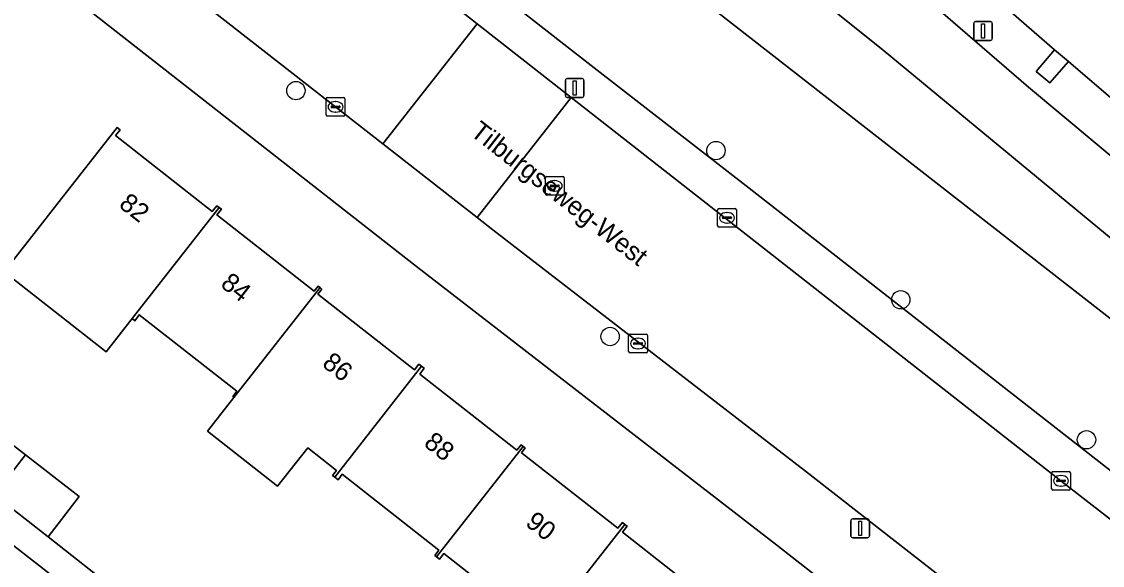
# Model space of a CAD drawing. Extents: x 157445 to 158888, y 383061 to 384688.
# Drawn here: x 158686.5 to 158744.1, y 383880.6 to 383909.5 of the extents above; entities that cross this region are included whole.
import ezdxf

# ---------------------------------------------------------------- set-up
doc = ezdxf.new("R2010")
doc.units = 0
for name, color, linetype in [('IMGEO_Berm_groen', 7, 'Continuous'), ('IMGEO_Boom', 7, 'Continuous'), ('IMGEO_Erf', 7, 'Continuous'), ('IMGEO_Groenvoorziening', 7, 'Continuous'), ('IMGEO_Kolk', 7, 'Continuous'), ('IMGEO_Lichtmast', 7, 'Continuous'), ('IMGEO_Openbare_ruimte_label', 7, 'Continuous'), ('IMGEO_Pand', 7, 'Continuous'), ('IMGEO_Pand_nummerreeks', 7, 'Continuous'), ('IMGEO_Rijbaan_lokaal_open', 7, 'Continuous'), ('IMGEO_Rijbaan_regionaal_gesloten', 7, 'Continuous'), ('IMGEO_Rioolput', 7, 'Continuous'), ('IMGEO_Voetpad_open', 7, 'Continuous')]:
    doc.layers.add(name, color=color, linetype=linetype)

msp = doc.modelspace()

# ---------------------------------------------------------------- linework, layer by layer
at = {"layer": 'IMGEO_Berm_groen'}
for points in [[(158592.611, 384040.389), (158603.062, 384030.855), (158618.866, 384015.449), (158635.636, 383999.852), (158649.831, 383987.309), (158652.615, 383984.75), (158679.212, 383960.296), (158710.199, 383932.348), (158724.684, 383919.418), (158740.159, 383906.053), (158760.166, 383889.359), (158776.714, 383875.229), (158792.553, 383860.857), (158793.682, 383859.501), (158794.295, 383859.532), (158795.175, 383859.576), (158795.559, 383859.595), (158796.643, 383859.65)], [(158694.724, 383924.511), (158678.1, 383937.509), (158654.191, 383956.204), (158635.376, 383970.915), (158616.579, 383985.612), (158606.237, 383993.699), (158595.875, 384001.543), (158589.846, 384006.513), (158585.348, 384010.678), (158564.348, 384032.052), (158562.78, 384030.872), (158563.329, 384030.29), (158566.886, 384026.615), (158583.921, 384009.276), (158588.574, 384004.97), (158594.603, 384000), (158605.005, 383992.123), (158636.085, 383967.822), (158710.762, 383909.432), (158715.776, 383905.511), (158738.521, 383887.727), (158741.882, 383885.094), (158754.965, 383874.95), (158755.145, 383874.821)], [(158756.775, 383894.999), (158742.282, 383907.417), (158741.295, 383906.287), (158740.568, 383906.899), (158741.538, 383908.049), (158727.135, 383920.572), (158726.151, 383919.436), (158725.436, 383920.062), (158726.427, 383921.194), (158712.054, 383933.814), (158711.045, 383932.684), (158710.342, 383933.323), (158711.354, 383934.436), (158697.114, 383947.172), (158696.113, 383946.053), (158695.409, 383946.691), (158696.419, 383947.805), (158690.562, 383953.097), (158682.256, 383960.602)], [(158756.19, 383876.531), (158725.26, 383900.681), (158717.008, 383907.087), (158711.994, 383911.008), (158694.724, 383924.511)]]:
    msp.add_lwpolyline(points, dxfattribs=at)
at = {"layer": 'IMGEO_Boom'}
for centre in [(158701.101, 383905.871), (158723.49, 383902.68), (158733.344, 383894.734), (158717.852, 383892.78), (158743.243, 383887.279)]:
    msp.add_circle(centre, 0.489, dxfattribs=at)
at = {"layer": 'IMGEO_Erf'}
for points in [[(158736.794, 383873.802), (158726.736, 383881.663), (158707.538, 383896.51), (158644.552, 383945.748)], [(158688.492, 383899.968), (158691.576, 383903.903), (158691.729, 383903.783), (158691.491, 383903.479), (158696.648, 383899.436), (158696.89, 383899.744), (158697.01, 383899.65), (158697.129, 383899.557), (158696.892, 383899.256), (158702.071, 383895.197), (158702.284, 383895.469), (158702.387, 383895.389), (158702.49, 383895.308), (158702.274, 383895.032), (158707.419, 383891), (158707.662, 383891.31), (158707.802, 383891.2), (158707.945, 383891.088), (158707.702, 383890.779), (158712.881, 383886.72), (158713.11, 383887.013), (158713.217, 383886.929), (158713.326, 383886.844), (158713.13, 383886.594), (158718.263, 383882.572), (158718.502, 383882.877), (158718.628, 383882.778), (158718.755, 383882.679), (158718.502, 383882.357), (158723.656, 383878.317)], [(158714.119, 383877.198), (158708.984, 383881.224), (158708.75, 383880.926), (158708.605, 383881.04), (158708.501, 383881.122), (158708.725, 383881.407), (158703.577, 383885.442), (158703.353, 383885.156), (158703.176, 383885.294), (158703.061, 383885.384), (158703.271, 383885.651), (158701.732, 383886.857), (158700.128, 383884.809), (158696.392, 383887.735), (158697.8, 383889.533), (158697.733, 383889.586), (158697.948, 383889.861), (158692.754, 383893.932), (158692.511, 383893.622), (158692.372, 383893.73), (158690.991, 383891.966), (158685.558, 383896.226), (158687.032, 383898.106), (158688.492, 383899.968)], [(158683.953, 383888.584), (158686.685, 383886.471), (158689.546, 383884.257), (158687.89, 383882.117), (158693.101, 383878.008)], [(158690.062, 383875.245), (158687.459, 383877.259), (158689.044, 383879.309), (158685.165, 383882.332)]]:
    msp.add_lwpolyline(points, dxfattribs=at)
at = {"layer": 'IMGEO_Groenvoorziening'}
for points in [[(158583.66, 384045.915), (158584.889, 384047.51), (158575.646, 384040.554), (158578.485, 384037.134), (158599.479, 384016.092), (158616.14, 384000.246), (158640.762, 383977.484), (158643.377, 383975.29), (158689.228, 383936.825), (158691.084, 383935.378), (158744, 383894.134), (158789.551, 383858.63), (158793.062, 383859.948), (158793.682, 383859.501), (158792.553, 383860.857), (158779.122, 383871.461), (158777.406, 383872.938), (158775.724, 383874.077)], [(158775.724, 383874.077), (158777.406, 383872.938), (158779.122, 383871.461), (158792.553, 383860.857), (158776.714, 383875.229), (158760.166, 383889.359), (158740.159, 383906.053), (158724.684, 383919.418), (158710.199, 383932.348), (158679.212, 383960.296), (158652.615, 383984.75), (158649.831, 383987.309), (158635.636, 383999.852), (158618.866, 384015.449)], [(158618.774, 384007.282), (158625.573, 384000), (158641.318, 383984.436), (158646.976, 383978.974), (158649.669, 383976.374), (158661.632, 383965.549), (158672.183, 383957.059), (158683.242, 383948.763), (158693.909, 383939.604), (158708.554, 383927.752), (158718.395, 383919.269), (158732.407, 383908.033), (158755.991, 383888.55), (158761.47, 383884.391)], [(158732.407, 383908.033), (158718.395, 383919.269), (158708.554, 383927.752), (158693.909, 383939.604), (158683.242, 383948.763), (158672.183, 383957.059), (158661.632, 383965.549), (158649.669, 383976.374), (158646.976, 383978.974), (158641.318, 383984.436), (158625.573, 384000), (158618.774, 384007.282)], [(158789.551, 383858.63), (158744, 383894.134), (158691.084, 383935.378), (158689.228, 383936.825), (158643.377, 383975.29), (158640.762, 383977.484), (158616.14, 384000.246)], [(158616.579, 383985.612), (158635.376, 383970.915), (158654.191, 383956.204), (158678.1, 383937.509), (158694.724, 383924.511), (158711.994, 383911.008), (158717.008, 383907.087), (158725.26, 383900.681), (158756.19, 383876.531)], [(158761.47, 383884.391), (158755.991, 383888.55), (158732.407, 383908.033)]]:
    msp.add_lwpolyline(points, dxfattribs=at)
at = {"layer": 'IMGEO_Kolk'}
for p, q in [((158702.717, 383904.581), (158702.717, 383905.433)), ((158702.792, 383905.507), (158703.644, 383905.507)), ((158703.205, 383905.287), (158703.23, 383905.287)), ((158703.718, 383905.433), (158703.718, 383904.581)), ((158703.644, 383904.507), (158702.792, 383904.507)), ((158702.976, 383905.001), (158702.976, 383905.013)), ((158703.414, 383904.964), (158703.016, 383904.964)), ((158703.019, 383905.05), (158703.417, 383905.05)), ((158703.228, 383904.727), (158703.203, 383904.727)), ((158703.46, 383905.013), (158703.46, 383905.001)), ((158723.581, 383898.676), (158723.581, 383899.528)), ((158723.656, 383899.602), (158724.508, 383899.602)), ((158724.069, 383899.382), (158724.094, 383899.382)), ((158724.582, 383899.528), (158724.582, 383898.676)), ((158723.84, 383899.096), (158723.84, 383899.108)), ((158724.278, 383899.059), (158723.88, 383899.059)), ((158723.883, 383899.145), (158724.281, 383899.145)), ((158724.092, 383898.822), (158724.067, 383898.822)), ((158724.324, 383899.108), (158724.324, 383899.096)), ((158724.508, 383898.602), (158723.656, 383898.602)), ((158718.838, 383891.982), (158718.838, 383892.834)), ((158718.913, 383892.908), (158719.765, 383892.908)), ((158719.097, 383892.402), (158719.097, 383892.414)), ((158719.14, 383892.451), (158719.538, 383892.451)), ((158719.326, 383892.688), (158719.351, 383892.688)), ((158719.581, 383892.414), (158719.581, 383892.402)), ((158719.839, 383892.834), (158719.839, 383891.982)), ((158719.765, 383891.908), (158718.913, 383891.908)), ((158719.535, 383892.365), (158719.137, 383892.365)), ((158719.349, 383892.128), (158719.324, 383892.128)), ((158741.382, 383884.668), (158741.382, 383885.52)), ((158741.457, 383885.594), (158742.309, 383885.594)), ((158742.383, 383885.52), (158742.383, 383884.668)), ((158741.641, 383885.088), (158741.641, 383885.1)), ((158742.079, 383885.051), (158741.681, 383885.051)), ((158741.684, 383885.137), (158742.082, 383885.137)), ((158741.87, 383885.374), (158741.895, 383885.374)), ((158742.125, 383885.1), (158742.125, 383885.088)), ((158742.309, 383884.594), (158741.457, 383884.594)), ((158741.893, 383884.814), (158741.868, 383884.814))]:
    msp.add_line(p, q, dxfattribs=at)
for points in [[(158702.717, 383904.581), (158702.717, 383905.433)], [(158702.792, 383905.507), (158703.644, 383905.507)], [(158703.718, 383905.433), (158703.718, 383904.581)], [(158703.644, 383904.507), (158702.792, 383904.507)], [(158723.581, 383898.676), (158723.581, 383899.528)], [(158723.656, 383899.602), (158724.508, 383899.602)], [(158724.582, 383899.528), (158724.582, 383898.676)], [(158724.508, 383898.602), (158723.656, 383898.602)], [(158718.838, 383891.982), (158718.838, 383892.834)], [(158718.913, 383892.908), (158719.765, 383892.908)], [(158719.839, 383892.834), (158719.839, 383891.982)], [(158719.765, 383891.908), (158718.913, 383891.908)], [(158741.382, 383884.668), (158741.382, 383885.52)], [(158741.457, 383885.594), (158742.309, 383885.594)], [(158742.383, 383885.52), (158742.383, 383884.668)], [(158742.309, 383884.594), (158741.457, 383884.594)]]:
    msp.add_lwpolyline(points, dxfattribs=at)
for centre, radius, start, end in [((158702.794, 383905.431), 0.0765, 91.55205, 178.44795), ((158702.794, 383905.431), 0.0765, 91.55205, 178.44795), ((158703.642, 383905.431), 0.0765, 1.55205, 88.44795), ((158703.642, 383905.431), 0.0765, 1.55205, 88.44795), ((158702.794, 383904.583), 0.0765, 181.55205, 268.44795), ((158702.794, 383904.583), 0.0765, 181.55205, 268.44795), ((158703.016, 383905.01), 0.0403, 85.87752, 175.75265), ((158703.013, 383905), 0.0366, 178.93798, 274.71019), ((158703.417, 383905.007), 0.043, 264.86636, 352.45326), ((158703.421, 383905.012), 0.0386, 1.73085, 96.63898), ((158703.642, 383904.583), 0.0765, 271.55205, 358.44795), ((158703.642, 383904.583), 0.0765, 271.55205, 358.44795), ((158723.658, 383899.526), 0.0765, 91.55205, 178.44795), ((158723.658, 383899.526), 0.0765, 91.55205, 178.44795), ((158724.506, 383899.526), 0.0765, 1.55205, 88.44795), ((158724.506, 383899.526), 0.0765, 1.55205, 88.44795), ((158723.88, 383899.105), 0.0403, 85.87752, 175.75265), ((158723.877, 383899.095), 0.0366, 178.93798, 274.71019), ((158724.281, 383899.102), 0.043, 264.86636, 352.45326), ((158724.285, 383899.107), 0.0386, 1.73085, 96.63898), ((158723.658, 383898.678), 0.0765, 181.55205, 268.44795), ((158723.658, 383898.678), 0.0765, 181.55205, 268.44795), ((158724.506, 383898.678), 0.0765, 271.55205, 358.44795), ((158724.506, 383898.678), 0.0765, 271.55205, 358.44795), ((158718.915, 383892.832), 0.0765, 91.55205, 178.44795), ((158718.915, 383892.832), 0.0765, 91.55205, 178.44795), ((158719.137, 383892.411), 0.0403, 85.87752, 175.75265), ((158719.134, 383892.401), 0.0366, 178.93798, 274.71019), ((158719.538, 383892.408), 0.043, 264.86636, 352.45326), ((158719.542, 383892.413), 0.0386, 1.73085, 96.63898), ((158719.763, 383892.832), 0.0765, 1.55205, 88.44795), ((158719.763, 383892.832), 0.0765, 1.55205, 88.44795), ((158718.915, 383891.984), 0.0765, 181.55205, 268.44795), ((158718.915, 383891.984), 0.0765, 181.55205, 268.44795), ((158719.763, 383891.984), 0.0765, 271.55205, 358.44795), ((158719.763, 383891.984), 0.0765, 271.55205, 358.44795), ((158741.459, 383885.518), 0.0765, 91.55205, 178.44795), ((158741.459, 383885.518), 0.0765, 91.55205, 178.44795), ((158742.307, 383885.518), 0.0765, 1.55205, 88.44795), ((158742.307, 383885.518), 0.0765, 1.55205, 88.44795), ((158741.681, 383885.097), 0.0403, 85.87752, 175.75265), ((158741.678, 383885.087), 0.0366, 178.93798, 274.71019), ((158742.082, 383885.094), 0.043, 264.86636, 352.45326), ((158742.086, 383885.099), 0.0386, 1.73085, 96.63898), ((158741.459, 383884.67), 0.0765, 181.55205, 268.44795), ((158741.459, 383884.67), 0.0765, 181.55205, 268.44795), ((158742.307, 383884.67), 0.0765, 271.55205, 358.44795), ((158742.307, 383884.67), 0.0765, 271.55205, 358.44795)]:
    msp.add_arc(centre, radius, start, end, dxfattribs=at)
for centre, major_axis, ratio, start_param, end_param in [((158703.204, 383905.007), (-0.387, 0.002), 0.722429, 4.712389, 7.853982), ((158703.229, 383905.007), (-0.39, 0.002), 0.717154, 1.570796, 4.712389), ((158724.068, 383899.102), (-0.387, 0.002), 0.722429, 4.712389, 7.853982), ((158724.093, 383899.102), (-0.39, 0.002), 0.717154, 1.570796, 4.712389), ((158719.325, 383892.408), (-0.387, 0.002), 0.722429, 4.712389, 7.853982), ((158719.35, 383892.408), (-0.39, 0.002), 0.717154, 1.570796, 4.712389), ((158741.869, 383885.094), (-0.387, 0.002), 0.722429, 4.712389, 7.853982), ((158741.894, 383885.094), (-0.39, 0.002), 0.717154, 1.570796, 4.712389)]:
    msp.add_ellipse(centre, major_axis=major_axis, ratio=ratio, start_param=start_param, end_param=end_param, dxfattribs=at)
at = {"layer": 'IMGEO_Lichtmast'}
for p, q in [((158737.233, 383908.646), (158737.233, 383909.446)), ((158737.233, 383909.446), (158737.233, 383908.646)), ((158737.333, 383909.546), (158738.123, 383909.546)), ((158738.123, 383909.546), (158737.333, 383909.546)), ((158738.223, 383909.446), (158738.223, 383908.646)), ((158738.223, 383908.646), (158738.223, 383909.446)), ((158738.123, 383908.546), (158737.333, 383908.546)), ((158737.333, 383908.546), (158738.123, 383908.546)), ((158715.464, 383905.611), (158715.464, 383906.411)), ((158715.464, 383906.411), (158715.464, 383905.611)), ((158715.564, 383906.511), (158716.354, 383906.511)), ((158716.354, 383906.511), (158715.564, 383906.511)), ((158716.454, 383906.411), (158716.454, 383905.611)), ((158716.454, 383905.611), (158716.454, 383906.411)), ((158716.354, 383905.511), (158715.564, 383905.511)), ((158715.564, 383905.511), (158716.354, 383905.511)), ((158730.682, 383882.165), (158730.682, 383882.965)), ((158730.682, 383882.965), (158730.682, 383882.165)), ((158730.782, 383883.065), (158731.572, 383883.065)), ((158731.572, 383883.065), (158730.782, 383883.065)), ((158731.672, 383882.965), (158731.672, 383882.165)), ((158731.672, 383882.165), (158731.672, 383882.965)), ((158731.572, 383882.065), (158730.782, 383882.065)), ((158730.782, 383882.065), (158731.572, 383882.065))]:
    msp.add_line(p, q, dxfattribs=at)
for points in [[(158737.653, 383909.421), (158737.803, 383909.421), (158737.803, 383908.671), (158737.653, 383908.671), (158737.653, 383909.421)], [(158715.884, 383906.386), (158716.034, 383906.386), (158716.034, 383905.636), (158715.884, 383905.636), (158715.884, 383906.386)], [(158731.102, 383882.94), (158731.252, 383882.94), (158731.252, 383882.19), (158731.102, 383882.19), (158731.102, 383882.94)]]:
    msp.add_lwpolyline(points, dxfattribs=at)
for centre, start, end in [((158737.333, 383909.446), 90, 180), ((158737.333, 383909.446), 90, 180), ((158738.123, 383909.446), 0, 90), ((158738.123, 383909.446), 360, 90), ((158737.333, 383908.646), 180, 270), ((158737.333, 383908.646), 180, 270), ((158738.123, 383908.646), 270, 0), ((158738.123, 383908.646), 270, 0), ((158715.564, 383906.411), 90, 180), ((158715.564, 383906.411), 90, 180), ((158716.354, 383906.411), 0, 90), ((158716.354, 383906.411), 360, 90), ((158715.564, 383905.611), 180, 270), ((158715.564, 383905.611), 180, 270), ((158716.354, 383905.611), 270, 0), ((158716.354, 383905.611), 270, 0), ((158730.782, 383882.965), 90, 180), ((158730.782, 383882.965), 90, 180), ((158731.572, 383882.965), 0, 90), ((158731.572, 383882.965), 360, 90), ((158730.782, 383882.165), 180, 270), ((158730.782, 383882.165), 180, 270), ((158731.572, 383882.165), 270, 0), ((158731.572, 383882.165), 270, 0)]:
    msp.add_arc(centre, 0.1, start, end, dxfattribs=at)
at = {"layer": 'IMGEO_Pand'}
for points in [[(158692.372, 383893.73), (158697.01, 383899.65), (158696.89, 383899.744), (158696.648, 383899.436), (158691.491, 383903.479), (158691.729, 383903.783), (158691.576, 383903.903), (158688.492, 383899.968), (158687.032, 383898.106), (158685.558, 383896.226), (158690.991, 383891.966)], [(158702.387, 383895.389), (158702.284, 383895.469), (158702.071, 383895.197), (158696.892, 383899.256), (158697.129, 383899.557), (158697.01, 383899.65), (158692.372, 383893.73), (158692.511, 383893.622), (158692.754, 383893.932), (158697.948, 383889.861), (158697.733, 383889.586), (158697.8, 383889.533)], [(158703.176, 383885.294), (158707.802, 383891.2), (158707.662, 383891.31), (158707.419, 383891), (158702.274, 383895.032), (158702.49, 383895.308), (158702.387, 383895.389), (158697.8, 383889.533), (158696.392, 383887.735), (158700.128, 383884.809), (158701.732, 383886.857), (158703.271, 383885.651), (158703.061, 383885.384)], [(158703.176, 383885.294), (158703.353, 383885.156), (158703.577, 383885.442), (158708.725, 383881.407), (158708.501, 383881.122), (158708.605, 383881.04), (158713.217, 383886.929), (158713.11, 383887.013), (158712.881, 383886.72), (158707.702, 383890.779), (158707.945, 383891.088), (158707.802, 383891.2)], [(158686.685, 383886.471), (158683.953, 383888.584), (158682.297, 383886.444), (158685.016, 383884.341)], [(158713.217, 383886.929), (158708.605, 383881.04), (158708.75, 383880.926), (158708.984, 383881.224), (158714.119, 383877.198), (158713.892, 383876.909), (158713.978, 383876.841), (158718.628, 383882.778), (158718.502, 383882.877), (158718.263, 383882.572), (158713.13, 383886.594), (158713.326, 383886.844)], [(158686.685, 383886.471), (158685.016, 383884.341), (158687.89, 383882.117), (158689.546, 383884.257)], [(158713.978, 383876.841), (158714.163, 383876.696), (158714.427, 383877.033), (158719.519, 383873.042), (158719.258, 383872.708), (158719.411, 383872.588), (158723.993, 383878.436), (158723.842, 383878.554), (158723.656, 383878.317), (158718.502, 383882.357), (158718.755, 383882.679), (158718.628, 383882.778)]]:
    msp.add_lwpolyline(points, close=True, dxfattribs=at)
at = {"layer": 'IMGEO_Rijbaan_lokaal_open'}
for points in [[(158650.391, 383946.366), (158650.573, 383946.223), (158656.293, 383941.774), (158664.255, 383935.56), (158682.8, 383920.954), (158690.824, 383914.687), (158693.825, 383912.344), (158705.741, 383903.038), (158710.762, 383909.432), (158636.085, 383967.822), (158605.005, 383992.123), (158594.603, 384000), (158588.574, 384004.97), (158584.052, 384000), (158583.158, 383999.017), (158583.4, 383998.791), (158588.572, 383994.44), (158598.155, 383986.96), (158611.623, 383976.705), (158627.813, 383964.002), (158630.37, 383962.018), (158630.565, 383961.863)], [(158755.145, 383874.821), (158754.965, 383874.95), (158741.882, 383885.094), (158738.521, 383887.727), (158715.776, 383905.511), (158710.77, 383899.111), (158711.604, 383898.459), (158728.268, 383885.604), (158736.371, 383879.284), (158736.544, 383879.137)]]:
    msp.add_lwpolyline(points, dxfattribs=at)
msp.add_lwpolyline([(158742.282, 383907.417), (158741.538, 383908.049), (158740.568, 383906.899), (158741.295, 383906.287)], close=True, dxfattribs=at)
at = {"layer": 'IMGEO_Rijbaan_regionaal_gesloten'}
msp.add_lwpolyline([(158654.306, 383986.482), (158666.784, 383974.855), (158667.485, 383974.205), (158681.527, 383961.237), (158682.256, 383960.602), (158690.562, 383953.097), (158696.419, 383947.805), (158697.114, 383947.172), (158711.354, 383934.436), (158712.054, 383933.814), (158726.427, 383921.194), (158727.135, 383920.572), (158741.538, 383908.049), (158742.282, 383907.417), (158756.775, 383894.999), (158757.516, 383894.371), (158772.085, 383882.07), (158772.797, 383881.458), (158787.287, 383869.005), (158787.986, 383868.377), (158789.889, 383866.703)], dxfattribs=at)
at = {"layer": 'IMGEO_Rioolput'}
for p, q in [((158714.399, 383900.374), (158714.399, 383901.226)), ((158714.474, 383901.3), (158715.326, 383901.3)), ((158714.887, 383901.08), (158714.912, 383901.08)), ((158715.4, 383901.226), (158715.4, 383900.374)), ((158714.658, 383900.794), (158714.658, 383900.806)), ((158715.096, 383900.757), (158714.698, 383900.757)), ((158714.701, 383900.843), (158715.099, 383900.843)), ((158714.91, 383900.52), (158714.885, 383900.52)), ((158715.142, 383900.806), (158715.142, 383900.794)), ((158715.326, 383900.3), (158714.474, 383900.3))]:
    msp.add_line(p, q, dxfattribs=at)
for points in [[(158714.399, 383900.374), (158714.399, 383901.226)], [(158714.474, 383901.3), (158715.326, 383901.3)], [(158715.4, 383901.226), (158715.4, 383900.374)], [(158715.326, 383900.3), (158714.474, 383900.3)]]:
    msp.add_lwpolyline(points, dxfattribs=at)
for centre, radius, start, end in [((158714.476, 383901.224), 0.0765, 91.55205, 178.44795), ((158714.476, 383901.224), 0.0765, 91.55205, 178.44795), ((158715.324, 383901.224), 0.0765, 1.55205, 88.44795), ((158715.324, 383901.224), 0.0765, 1.55205, 88.44795), ((158714.698, 383900.803), 0.0403, 85.87752, 175.75265), ((158714.695, 383900.793), 0.0366, 178.93798, 274.71019), ((158715.099, 383900.8), 0.043, 264.86636, 352.45326), ((158715.103, 383900.805), 0.0386, 1.73085, 96.63898), ((158714.476, 383900.376), 0.0765, 181.55205, 268.44795), ((158714.476, 383900.376), 0.0765, 181.55205, 268.44795), ((158715.324, 383900.376), 0.0765, 271.55205, 358.44795), ((158715.324, 383900.376), 0.0765, 271.55205, 358.44795)]:
    msp.add_arc(centre, radius, start, end, dxfattribs=at)
for centre, major_axis, ratio, start_param, end_param in [((158714.886, 383900.8), (-0.387, 0.002), 0.722429, 4.712389, 7.853982), ((158714.911, 383900.8), (-0.39, 0.002), 0.717154, 1.570796, 4.712389)]:
    msp.add_ellipse(centre, major_axis=major_axis, ratio=ratio, start_param=start_param, end_param=end_param, dxfattribs=at)
at = {"layer": 'IMGEO_Voetpad_open'}
for points in [[(158575.043, 384000), (158605.435, 383976.316), (158606.595, 383975.412), (158619.916, 383965.031), (158625.372, 383959.774), (158626.524, 383958.289), (158631.956, 383953.514), (158632.61, 383952.978), (158634.281, 383951.301), (158634.698, 383951.752), (158639.825, 383946.899), (158641.683, 383947.99), (158641.729, 383948.017), (158644.552, 383945.748), (158707.538, 383896.51), (158726.736, 383881.663), (158736.794, 383873.802), (158737.028, 383873.642), (158741.151, 383870.402), (158741.149, 383870.399), (158739.438, 383868.46), (158743.892, 383863.161), (158747.545, 383865.464)], [(158736.544, 383879.137), (158736.371, 383879.284), (158728.268, 383885.604), (158711.604, 383898.459), (158710.77, 383899.111), (158705.741, 383903.038), (158693.825, 383912.344), (158693.185, 383911.524), (158690.184, 383913.867), (158690.824, 383914.687), (158682.8, 383920.954), (158664.255, 383935.56), (158656.293, 383941.774), (158650.573, 383946.223), (158650.391, 383946.366)], [(158685.165, 383882.332), (158689.044, 383879.309), (158691.65, 383877.293), (158694.662, 383874.963), (158698.633, 383871.883), (158701.24, 383869.867), (158704.251, 383867.537), (158708.113, 383864.52), (158710.718, 383862.505), (158713.731, 383860.174), (158719.801, 383855.478), (158720.866, 383856.354), (158720.301, 383856.791), (158717.428, 383859.014), (158714.708, 383861.118), (158709.496, 383865.228), (158706.623, 383867.451), (158703.903, 383869.555), (158698.694, 383873.681), (158695.821, 383875.904), (158693.101, 383878.008), (158687.89, 383882.117), (158685.016, 383884.341)]]:
    msp.add_lwpolyline(points, dxfattribs=at)
msp.add_lwpolyline([(158710.77, 383899.111), (158715.776, 383905.511), (158710.762, 383909.432), (158705.741, 383903.038)], close=True, dxfattribs=at)

# ---------------------------------------------------------------- texts
at = {"layer": 'IMGEO_Openbare_ruimte_label'}
msp.add_text('Tilburgseweg-West', height=1, rotation=321.98434, dxfattribs=at).set_placement((158710.34, 383903.537))
at = {"layer": 'IMGEO_Pand_nummerreeks'}
for s, rotation, p in [('82', 321.96087, (158691.61, 383899.712)), ('84', 321.96133, (158697.028, 383895.473)), ('86', 321.96087, (158702.444, 383891.235)), ('88', 321.96087, (158707.863, 383886.996)), ('90', 321.96087, (158713.28, 383882.758))]:
    msp.add_text(s, height=1, rotation=rotation, dxfattribs=at).set_placement(p)

doc.saveas('drawing.dxf')
